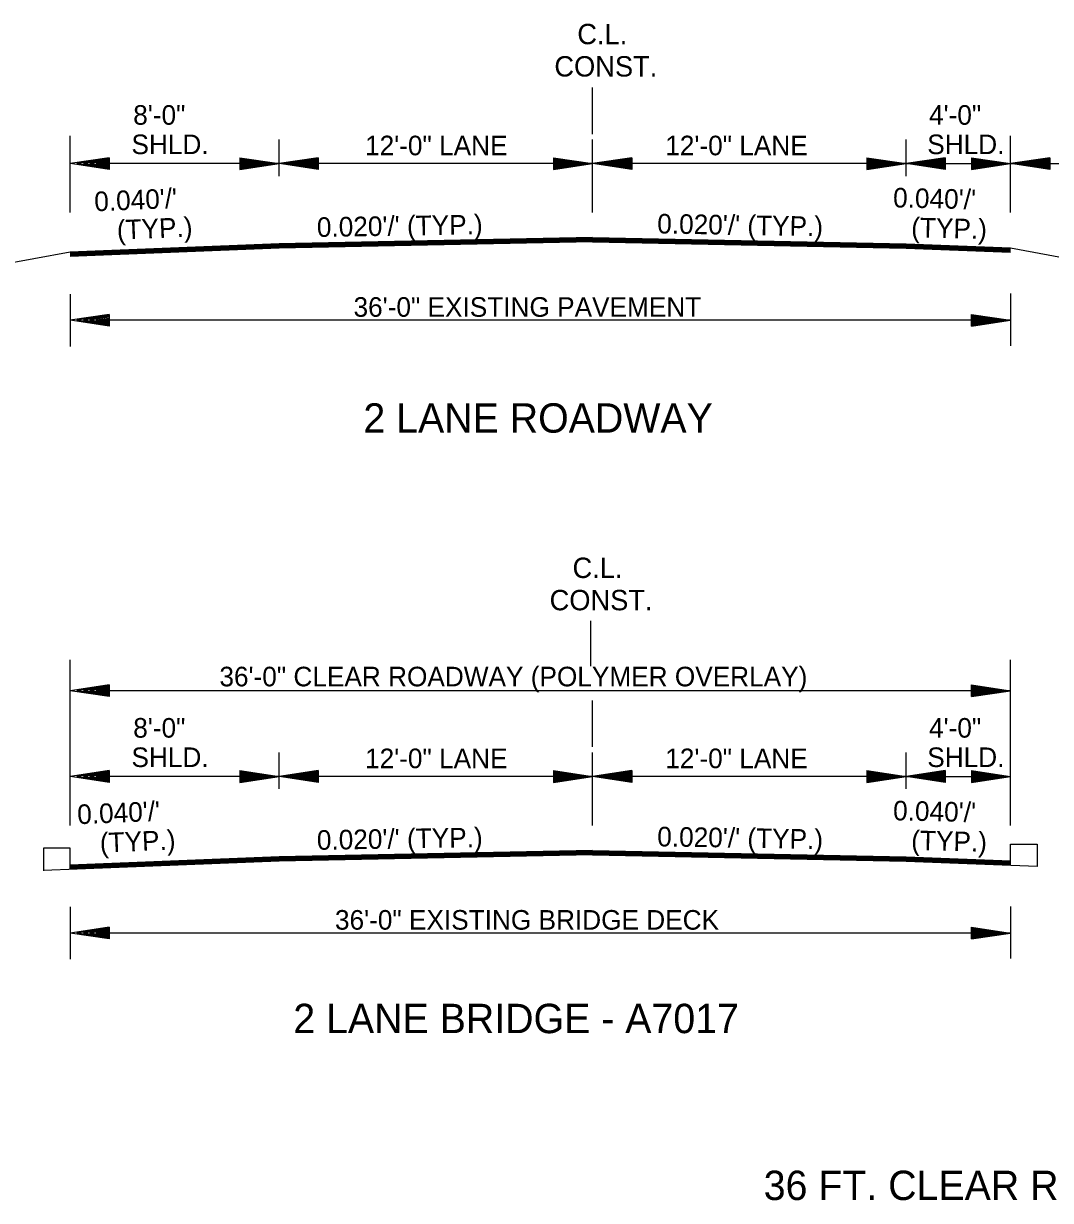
# Model space of a CAD drawing. Extents: x 544199 to 1930787, y -1968972 to 596640.
# Drawn here: x 546320.4 to 546713.5, y -1948256.2 to -1947805.6 of the extents above; entities that cross this region are included whole.
import ezdxf

# ---------------------------------------------------------------- set-up
doc = ezdxf.new("R2010")
doc.units = 0
doc.layers.add('R_Border', color=7, linetype='Continuous')
doc.layers.add('R_Draft', color=7, linetype='Continuous')

msp = doc.modelspace()

# ---------------------------------------------------------------- linework, layer by layer
at = {"layer": 'R_Border'}
for p, q in [((546418.19, -1947889.93), (546338.19, -1947893.13)), ((546418.19, -1947890.23), (546338.19, -1947893.43)), ((546418.19, -1947890.53), (546338.19, -1947893.73)), ((546418.19, -1947890.83), (546338.19, -1947894.03)), ((546418.19, -1947891.13), (546338.19, -1947894.33)), ((546418.19, -1947891.43), (546338.19, -1947894.63)), ((546418.19, -1947891.6), (546338.19, -1947894.8)), ((546658.19, -1947889.93), (546698.19, -1947891.53)), ((546658.19, -1947890.23), (546698.19, -1947891.83)), ((546658.19, -1947890.53), (546698.19, -1947892.13)), ((546658.19, -1947890.83), (546698.19, -1947892.43)), ((546658.19, -1947891.13), (546698.19, -1947892.73)), ((546658.19, -1947891.43), (546698.19, -1947893.03)), ((546658.19, -1947891.6), (546698.19, -1947893.2)), ((546338.19, -1948121.35), (546328.02, -1948121.35)), ((546328.02, -1948121.35), (546328.02, -1948129.97)), ((546338.19, -1948129.26), (546338.19, -1948121.35)), ((546698.19, -1948127.66), (546698.19, -1948119.75)), ((546698.19, -1948119.75), (546708.36, -1948119.75)), ((546708.36, -1948119.75), (546708.36, -1948128.37)), ((546418.19, -1948124.56), (546338.19, -1948127.76)), ((546418.19, -1948124.86), (546338.19, -1948128.06)), ((546418.19, -1948125.16), (546338.19, -1948128.36)), ((546418.19, -1948125.46), (546338.19, -1948128.66)), ((546418.19, -1948125.76), (546338.19, -1948128.96)), ((546658.19, -1948124.56), (546698.19, -1948126.16)), ((546658.19, -1948124.86), (546698.19, -1948126.46)), ((546658.19, -1948125.16), (546698.19, -1948126.76)), ((546658.19, -1948125.46), (546698.19, -1948127.06)), ((546658.19, -1948125.76), (546698.19, -1948127.36)), ((546418.19, -1948126.23), (546328.02, -1948129.84)), ((546418.19, -1948126.06), (546338.19, -1948129.26)), ((546658.19, -1948126.06), (546698.19, -1948127.66)), ((546658.19, -1948126.23), (546708.36, -1948128.24))]:
    msp.add_line(p, q, dxfattribs=at)
at = {"layer": 'R_Draft'}
for p, q in [((546538.19, -1947839.93), (546538.19, -1947830.12)), ((546538.19, -1947847.91), (546538.19, -1947839.93)), ((546338.19, -1947877.99), (546338.19, -1947848.64)), ((546418.19, -1947864.01), (546418.19, -1947850.04)), ((546538.19, -1947877.99), (546538.19, -1947850.04)), ((546658.19, -1947864.01), (546658.19, -1947850.04)), ((546698.19, -1947877.99), (546698.19, -1947848.64)), ((546353.19, -1947856.98), (546338.19, -1947859.23)), ((546353.19, -1947861.48), (546338.19, -1947859.23)), ((546353.19, -1947857.35), (546340.7, -1947859.23)), ((546353.19, -1947861.1), (546340.7, -1947859.23)), ((546353.19, -1947857.73), (546343.28, -1947859.23)), ((546353.19, -1947860.72), (546343.28, -1947859.23)), ((546353.19, -1947858.11), (546345.77, -1947859.23)), ((546353.19, -1947860.34), (546345.77, -1947859.23)), ((546418.19, -1947859.23), (546348.19, -1947859.23)), ((546353.19, -1947858.5), (546348.32, -1947859.23)), ((546353.19, -1947859.96), (546348.32, -1947859.23)), ((546353.19, -1947858.87), (546350.82, -1947859.23)), ((546353.19, -1947859.58), (546350.82, -1947859.23)), ((546353.19, -1947856.98), (546353.19, -1947861.48)), ((546403.19, -1947856.98), (546418.19, -1947859.23)), ((546403.19, -1947856.98), (546403.19, -1947861.48)), ((546403.19, -1947857.35), (546415.69, -1947859.23)), ((546403.19, -1947857.73), (546413.11, -1947859.23)), ((546403.19, -1947858.11), (546410.61, -1947859.23)), ((546403.19, -1947858.5), (546408.07, -1947859.23)), ((546403.19, -1947858.87), (546405.56, -1947859.23)), ((546403.19, -1947861.48), (546418.19, -1947859.23)), ((546403.19, -1947859.96), (546408.07, -1947859.23)), ((546403.19, -1947860.72), (546413.11, -1947859.23)), ((546403.19, -1947861.1), (546415.69, -1947859.23)), ((546403.19, -1947860.34), (546410.61, -1947859.23)), ((546403.19, -1947859.58), (546405.56, -1947859.23)), ((546433.19, -1947856.98), (546418.19, -1947859.23)), ((546538.19, -1947859.23), (546418.19, -1947859.23)), ((546433.19, -1947861.48), (546418.19, -1947859.23)), ((546433.19, -1947857.35), (546420.7, -1947859.23)), ((546433.19, -1947861.1), (546420.7, -1947859.23)), ((546433.19, -1947857.73), (546423.28, -1947859.23)), ((546433.19, -1947860.72), (546423.28, -1947859.23)), ((546433.19, -1947858.11), (546425.77, -1947859.23)), ((546433.19, -1947860.34), (546425.77, -1947859.23)), ((546433.19, -1947858.5), (546428.32, -1947859.23)), ((546433.19, -1947859.96), (546428.32, -1947859.23)), ((546433.19, -1947858.87), (546430.82, -1947859.23)), ((546433.19, -1947859.58), (546430.82, -1947859.23)), ((546433.19, -1947856.98), (546433.19, -1947861.48)), ((546523.19, -1947856.98), (546538.19, -1947859.23)), ((546523.19, -1947856.98), (546523.19, -1947861.48)), ((546523.19, -1947857.35), (546535.69, -1947859.23)), ((546523.19, -1947857.73), (546533.11, -1947859.23)), ((546523.19, -1947858.11), (546530.61, -1947859.23)), ((546523.19, -1947858.5), (546528.07, -1947859.23)), ((546523.19, -1947858.87), (546525.56, -1947859.23)), ((546523.19, -1947861.48), (546538.19, -1947859.23)), ((546523.19, -1947859.96), (546528.07, -1947859.23)), ((546523.19, -1947860.72), (546533.11, -1947859.23)), ((546523.19, -1947861.1), (546535.69, -1947859.23)), ((546523.19, -1947860.34), (546530.61, -1947859.23)), ((546523.19, -1947859.58), (546525.56, -1947859.23)), ((546553.19, -1947856.98), (546538.19, -1947859.23)), ((546658.19, -1947859.23), (546538.19, -1947859.23)), ((546553.19, -1947861.48), (546538.19, -1947859.23)), ((546553.19, -1947857.35), (546540.7, -1947859.23)), ((546553.19, -1947861.1), (546540.7, -1947859.23)), ((546553.19, -1947857.73), (546543.28, -1947859.23)), ((546553.19, -1947860.72), (546543.28, -1947859.23)), ((546553.19, -1947858.11), (546545.77, -1947859.23)), ((546553.19, -1947860.34), (546545.77, -1947859.23)), ((546553.19, -1947858.5), (546548.32, -1947859.23)), ((546553.19, -1947859.96), (546548.32, -1947859.23)), ((546553.19, -1947858.87), (546550.82, -1947859.23)), ((546553.19, -1947859.58), (546550.82, -1947859.23)), ((546553.19, -1947856.98), (546553.19, -1947861.48)), ((546643.19, -1947856.98), (546658.19, -1947859.23)), ((546643.19, -1947856.98), (546643.19, -1947861.48)), ((546643.19, -1947857.35), (546655.69, -1947859.23)), ((546643.19, -1947857.73), (546653.11, -1947859.23)), ((546643.19, -1947858.11), (546650.61, -1947859.23)), ((546643.19, -1947858.5), (546648.07, -1947859.23)), ((546643.19, -1947858.87), (546645.56, -1947859.23)), ((546643.19, -1947861.48), (546658.19, -1947859.23)), ((546643.19, -1947859.96), (546648.07, -1947859.23)), ((546643.19, -1947860.72), (546653.11, -1947859.23)), ((546643.19, -1947861.1), (546655.69, -1947859.23)), ((546643.19, -1947860.34), (546650.61, -1947859.23)), ((546643.19, -1947859.58), (546645.56, -1947859.23)), ((546673.19, -1947856.98), (546658.19, -1947859.23)), ((546658.19, -1947859.23), (546698.19, -1947859.23)), ((546673.19, -1947861.48), (546658.19, -1947859.23)), ((546673.19, -1947857.35), (546660.7, -1947859.23)), ((546673.19, -1947861.1), (546660.7, -1947859.23)), ((546673.19, -1947857.73), (546663.28, -1947859.23)), ((546673.19, -1947860.72), (546663.28, -1947859.23)), ((546673.19, -1947858.11), (546665.77, -1947859.23)), ((546673.19, -1947860.34), (546665.77, -1947859.23)), ((546673.19, -1947858.5), (546668.32, -1947859.23)), ((546673.19, -1947859.96), (546668.32, -1947859.23)), ((546673.19, -1947858.87), (546670.82, -1947859.23)), ((546673.19, -1947859.58), (546670.82, -1947859.23)), ((546673.19, -1947856.98), (546673.19, -1947861.48)), ((546683.19, -1947856.98), (546698.19, -1947859.23)), ((546683.19, -1947856.98), (546683.19, -1947861.48)), ((546683.19, -1947857.35), (546695.69, -1947859.23)), ((546683.19, -1947857.73), (546693.11, -1947859.23)), ((546683.19, -1947858.11), (546690.61, -1947859.23)), ((546683.19, -1947858.5), (546688.07, -1947859.23)), ((546683.19, -1947858.87), (546685.56, -1947859.23)), ((546683.19, -1947861.48), (546698.19, -1947859.23)), ((546683.19, -1947859.96), (546688.07, -1947859.23)), ((546683.19, -1947860.72), (546693.11, -1947859.23)), ((546683.19, -1947861.1), (546695.69, -1947859.23)), ((546683.19, -1947860.34), (546690.61, -1947859.23)), ((546683.19, -1947859.58), (546685.56, -1947859.23)), ((546713.19, -1947856.98), (546698.19, -1947859.23)), ((546698.19, -1947859.23), (546889.49, -1947859.23)), ((546713.19, -1947861.48), (546698.19, -1947859.23)), ((546713.19, -1947857.35), (546700.7, -1947859.23)), ((546713.19, -1947861.1), (546700.7, -1947859.23)), ((546713.19, -1947857.73), (546703.28, -1947859.23)), ((546713.19, -1947860.72), (546703.28, -1947859.23)), ((546713.19, -1947858.11), (546705.77, -1947859.23)), ((546713.19, -1947860.34), (546705.77, -1947859.23)), ((546713.19, -1947858.5), (546708.32, -1947859.23)), ((546713.19, -1947859.96), (546708.32, -1947859.23)), ((546713.19, -1947858.87), (546710.82, -1947859.23)), ((546713.19, -1947859.58), (546710.82, -1947859.23)), ((546713.19, -1947856.98), (546713.19, -1947861.48)), ((546538.19, -1947887.53), (546418.19, -1947889.93)), ((546538.19, -1947887.83), (546418.19, -1947890.23)), ((546538.19, -1947888.13), (546418.19, -1947890.53)), ((546538.19, -1947888.43), (546418.19, -1947890.83)), ((546538.19, -1947888.73), (546418.19, -1947891.13)), ((546538.19, -1947889.03), (546418.19, -1947891.43)), ((546538.19, -1947889.2), (546418.19, -1947891.6)), ((546538.19, -1947887.53), (546658.19, -1947889.93)), ((546538.19, -1947887.83), (546658.19, -1947890.23)), ((546538.19, -1947888.13), (546658.19, -1947890.53)), ((546538.19, -1947888.43), (546658.19, -1947890.83)), ((546538.19, -1947888.73), (546658.19, -1947891.13)), ((546538.19, -1947889.03), (546658.19, -1947891.43)), ((546538.19, -1947889.2), (546658.19, -1947891.6)), ((546698.19, -1947891.53), (546792.89, -1947908.93)), ((546338.19, -1947893.13), (546238.12, -1947911.51)), ((546338.19, -1947909.19), (546338.19, -1947929.19)), ((546698.19, -1947908.94), (546698.19, -1947928.94)), ((546353.19, -1947916.94), (546338.19, -1947919.19)), ((546353.19, -1947917.32), (546340.7, -1947919.19)), ((546353.19, -1947917.7), (546343.28, -1947919.19)), ((546353.19, -1947918.08), (546345.77, -1947919.19)), ((546353.19, -1947918.47), (546348.32, -1947919.19)), ((546353.19, -1947916.94), (546353.19, -1947921.44)), ((546683.19, -1947916.94), (546698.19, -1947919.19)), ((546683.19, -1947921.44), (546683.19, -1947916.94)), ((546683.19, -1947917.32), (546695.69, -1947919.19)), ((546683.19, -1947917.7), (546693.11, -1947919.19)), ((546683.19, -1947918.08), (546690.61, -1947919.19)), ((546683.19, -1947918.46), (546688.07, -1947919.19)), ((546353.19, -1947921.44), (546338.19, -1947919.19)), ((546353.19, -1947921.07), (546340.7, -1947919.19)), ((546353.19, -1947920.69), (546343.28, -1947919.19)), ((546353.19, -1947920.31), (546345.77, -1947919.19)), ((546698.19, -1947919.19), (546348.19, -1947919.19)), ((546353.19, -1947919.93), (546348.32, -1947919.19)), ((546353.19, -1947918.84), (546350.82, -1947919.19)), ((546353.19, -1947919.55), (546350.82, -1947919.19)), ((546683.19, -1947918.84), (546685.56, -1947919.19)), ((546683.19, -1947921.44), (546698.19, -1947919.19)), ((546683.19, -1947919.92), (546688.07, -1947919.19)), ((546683.19, -1947920.69), (546693.11, -1947919.19)), ((546683.19, -1947921.07), (546695.69, -1947919.19)), ((546683.19, -1947920.31), (546690.61, -1947919.19)), ((546683.19, -1947919.55), (546685.56, -1947919.19)), ((546537.57, -1948051.66), (546537.57, -1948034.33)), ((546338.19, -1948112.61), (546338.19, -1948049.2)), ((546698.19, -1948112.61), (546698.19, -1948049.2)), ((546353.19, -1948058.77), (546338.19, -1948061.02)), ((546353.19, -1948063.27), (546338.19, -1948061.02)), ((546353.19, -1948059.14), (546340.7, -1948061.02)), ((546353.19, -1948062.89), (546340.7, -1948061.02)), ((546353.19, -1948059.52), (546343.28, -1948061.02)), ((546353.19, -1948062.51), (546343.28, -1948061.02)), ((546353.19, -1948059.9), (546345.77, -1948061.02)), ((546353.19, -1948062.13), (546345.77, -1948061.02)), ((546698.19, -1948061.02), (546348.19, -1948061.02)), ((546353.19, -1948060.29), (546348.32, -1948061.02)), ((546353.19, -1948061.75), (546348.32, -1948061.02)), ((546353.19, -1948060.66), (546350.82, -1948061.02)), ((546353.19, -1948061.37), (546350.82, -1948061.02)), ((546353.19, -1948058.77), (546353.19, -1948063.27)), ((546683.19, -1948058.77), (546698.19, -1948061.02)), ((546683.19, -1948063.27), (546683.19, -1948058.77)), ((546683.19, -1948059.14), (546695.69, -1948061.02)), ((546683.19, -1948059.52), (546693.11, -1948061.02)), ((546683.19, -1948059.9), (546690.61, -1948061.02)), ((546683.19, -1948060.28), (546688.07, -1948061.02)), ((546683.19, -1948060.66), (546685.56, -1948061.02)), ((546683.19, -1948063.27), (546698.19, -1948061.02)), ((546683.19, -1948061.74), (546688.07, -1948061.02)), ((546683.19, -1948062.51), (546693.11, -1948061.02)), ((546683.19, -1948062.89), (546695.69, -1948061.02)), ((546683.19, -1948062.13), (546690.61, -1948061.02)), ((546683.19, -1948061.37), (546685.56, -1948061.02)), ((546538.19, -1948074.55), (546538.19, -1948064.74)), ((546538.19, -1948082.54), (546538.19, -1948074.55)), ((546418.19, -1948098.64), (546418.19, -1948084.66)), ((546538.19, -1948112.61), (546538.19, -1948084.66)), ((546658.19, -1948098.64), (546658.19, -1948084.66)), ((546353.19, -1948091.6), (546338.19, -1948093.85)), ((546353.19, -1948096.1), (546338.19, -1948093.85)), ((546353.19, -1948091.97), (546340.7, -1948093.85)), ((546353.19, -1948095.72), (546340.7, -1948093.85)), ((546353.19, -1948092.36), (546343.28, -1948093.85)), ((546353.19, -1948095.34), (546343.28, -1948093.85)), ((546353.19, -1948092.73), (546345.77, -1948093.85)), ((546353.19, -1948094.97), (546345.77, -1948093.85)), ((546418.19, -1948093.85), (546348.19, -1948093.85)), ((546353.19, -1948093.12), (546348.32, -1948093.85)), ((546353.19, -1948094.58), (546348.32, -1948093.85)), ((546353.19, -1948093.5), (546350.82, -1948093.85)), ((546353.19, -1948094.2), (546350.82, -1948093.85)), ((546353.19, -1948091.6), (546353.19, -1948096.1)), ((546403.19, -1948091.6), (546418.19, -1948093.85)), ((546403.19, -1948091.6), (546403.19, -1948096.1)), ((546403.19, -1948091.97), (546415.69, -1948093.85)), ((546403.19, -1948092.36), (546413.11, -1948093.85)), ((546403.19, -1948092.73), (546410.61, -1948093.85)), ((546403.19, -1948093.12), (546408.07, -1948093.85)), ((546403.19, -1948093.5), (546405.56, -1948093.85)), ((546403.19, -1948096.1), (546418.19, -1948093.85)), ((546403.19, -1948094.58), (546408.07, -1948093.85)), ((546403.19, -1948095.34), (546413.11, -1948093.85)), ((546403.19, -1948095.72), (546415.69, -1948093.85)), ((546403.19, -1948094.97), (546410.61, -1948093.85)), ((546403.19, -1948094.2), (546405.56, -1948093.85)), ((546433.19, -1948091.6), (546418.19, -1948093.85)), ((546538.19, -1948093.85), (546418.19, -1948093.85)), ((546433.19, -1948096.1), (546418.19, -1948093.85)), ((546433.19, -1948091.97), (546420.7, -1948093.85)), ((546433.19, -1948095.72), (546420.7, -1948093.85)), ((546433.19, -1948092.36), (546423.28, -1948093.85)), ((546433.19, -1948095.34), (546423.28, -1948093.85)), ((546433.19, -1948092.73), (546425.77, -1948093.85)), ((546433.19, -1948094.97), (546425.77, -1948093.85)), ((546433.19, -1948093.12), (546428.32, -1948093.85)), ((546433.19, -1948094.58), (546428.32, -1948093.85)), ((546433.19, -1948093.5), (546430.82, -1948093.85)), ((546433.19, -1948094.2), (546430.82, -1948093.85)), ((546433.19, -1948091.6), (546433.19, -1948096.1)), ((546523.19, -1948091.6), (546538.19, -1948093.85)), ((546523.19, -1948091.6), (546523.19, -1948096.1)), ((546523.19, -1948091.97), (546535.69, -1948093.85)), ((546523.19, -1948092.36), (546533.11, -1948093.85)), ((546523.19, -1948092.73), (546530.61, -1948093.85)), ((546523.19, -1948093.12), (546528.07, -1948093.85)), ((546523.19, -1948093.5), (546525.56, -1948093.85)), ((546523.19, -1948096.1), (546538.19, -1948093.85)), ((546523.19, -1948094.58), (546528.07, -1948093.85)), ((546523.19, -1948095.34), (546533.11, -1948093.85)), ((546523.19, -1948095.72), (546535.69, -1948093.85)), ((546523.19, -1948094.97), (546530.61, -1948093.85)), ((546523.19, -1948094.2), (546525.56, -1948093.85)), ((546553.19, -1948091.6), (546538.19, -1948093.85)), ((546658.19, -1948093.85), (546538.19, -1948093.85)), ((546553.19, -1948096.1), (546538.19, -1948093.85)), ((546553.19, -1948091.97), (546540.7, -1948093.85)), ((546553.19, -1948095.72), (546540.7, -1948093.85)), ((546553.19, -1948092.36), (546543.28, -1948093.85)), ((546553.19, -1948095.34), (546543.28, -1948093.85)), ((546553.19, -1948092.73), (546545.77, -1948093.85)), ((546553.19, -1948094.97), (546545.77, -1948093.85)), ((546553.19, -1948093.12), (546548.32, -1948093.85)), ((546553.19, -1948094.58), (546548.32, -1948093.85)), ((546553.19, -1948093.5), (546550.82, -1948093.85)), ((546553.19, -1948094.2), (546550.82, -1948093.85)), ((546553.19, -1948091.6), (546553.19, -1948096.1)), ((546643.19, -1948091.6), (546658.19, -1948093.85)), ((546643.19, -1948091.6), (546643.19, -1948096.1)), ((546643.19, -1948091.97), (546655.69, -1948093.85)), ((546643.19, -1948092.36), (546653.11, -1948093.85)), ((546643.19, -1948092.73), (546650.61, -1948093.85)), ((546643.19, -1948093.12), (546648.07, -1948093.85)), ((546643.19, -1948093.5), (546645.56, -1948093.85)), ((546643.19, -1948096.1), (546658.19, -1948093.85)), ((546643.19, -1948094.58), (546648.07, -1948093.85)), ((546643.19, -1948095.34), (546653.11, -1948093.85)), ((546643.19, -1948095.72), (546655.69, -1948093.85)), ((546643.19, -1948094.97), (546650.61, -1948093.85)), ((546643.19, -1948094.2), (546645.56, -1948093.85)), ((546673.19, -1948091.6), (546658.19, -1948093.85)), ((546658.19, -1948093.85), (546698.19, -1948093.85)), ((546673.19, -1948096.1), (546658.19, -1948093.85)), ((546673.19, -1948091.97), (546660.7, -1948093.85)), ((546673.19, -1948095.72), (546660.7, -1948093.85)), ((546673.19, -1948092.36), (546663.28, -1948093.85)), ((546673.19, -1948095.34), (546663.28, -1948093.85)), ((546673.19, -1948092.73), (546665.77, -1948093.85)), ((546673.19, -1948094.97), (546665.77, -1948093.85)), ((546673.19, -1948093.12), (546668.32, -1948093.85)), ((546673.19, -1948094.58), (546668.32, -1948093.85)), ((546673.19, -1948093.5), (546670.82, -1948093.85)), ((546673.19, -1948094.2), (546670.82, -1948093.85)), ((546673.19, -1948091.6), (546673.19, -1948096.1)), ((546683.19, -1948091.6), (546698.19, -1948093.85)), ((546683.19, -1948091.6), (546683.19, -1948096.1)), ((546683.19, -1948091.97), (546695.69, -1948093.85)), ((546683.19, -1948092.36), (546693.11, -1948093.85)), ((546683.19, -1948092.73), (546690.61, -1948093.85)), ((546683.19, -1948093.12), (546688.07, -1948093.85)), ((546683.19, -1948093.5), (546685.56, -1948093.85)), ((546683.19, -1948096.1), (546698.19, -1948093.85)), ((546683.19, -1948094.58), (546688.07, -1948093.85)), ((546683.19, -1948095.34), (546693.11, -1948093.85)), ((546683.19, -1948095.72), (546695.69, -1948093.85)), ((546683.19, -1948094.97), (546690.61, -1948093.85)), ((546683.19, -1948094.2), (546685.56, -1948093.85)), ((546538.19, -1948122.16), (546418.19, -1948124.56)), ((546538.19, -1948122.46), (546418.19, -1948124.86)), ((546538.19, -1948122.76), (546418.19, -1948125.16)), ((546538.19, -1948123.06), (546418.19, -1948125.46)), ((546538.19, -1948123.36), (546418.19, -1948125.76)), ((546538.19, -1948123.66), (546418.19, -1948126.06)), ((546538.19, -1948123.83), (546418.19, -1948126.23)), ((546538.19, -1948122.16), (546658.19, -1948124.56)), ((546538.19, -1948122.46), (546658.19, -1948124.86)), ((546538.19, -1948122.76), (546658.19, -1948125.16)), ((546538.19, -1948123.06), (546658.19, -1948125.46)), ((546538.19, -1948123.36), (546658.19, -1948125.76)), ((546538.19, -1948123.66), (546658.19, -1948126.06)), ((546538.19, -1948123.83), (546658.19, -1948126.23)), ((546338.19, -1948143.82), (546338.19, -1948163.82)), ((546698.19, -1948143.57), (546698.19, -1948163.57)), ((546353.19, -1948151.57), (546338.19, -1948153.82)), ((546353.19, -1948151.94), (546340.7, -1948153.82)), ((546353.19, -1948152.33), (546343.28, -1948153.82)), ((546353.19, -1948152.7), (546345.77, -1948153.82)), ((546353.19, -1948151.57), (546353.19, -1948156.07)), ((546683.19, -1948151.57), (546698.19, -1948153.82)), ((546683.19, -1948156.07), (546683.19, -1948151.57)), ((546683.19, -1948151.94), (546695.69, -1948153.82)), ((546683.19, -1948152.33), (546693.11, -1948153.82)), ((546683.19, -1948152.7), (546690.61, -1948153.82)), ((546353.19, -1948156.07), (546338.19, -1948153.82)), ((546353.19, -1948155.69), (546340.7, -1948153.82)), ((546353.19, -1948155.31), (546343.28, -1948153.82)), ((546353.19, -1948154.94), (546345.77, -1948153.82)), ((546698.19, -1948153.82), (546348.19, -1948153.82)), ((546353.19, -1948153.09), (546348.32, -1948153.82)), ((546353.19, -1948154.55), (546348.32, -1948153.82)), ((546353.19, -1948153.47), (546350.82, -1948153.82)), ((546353.19, -1948154.17), (546350.82, -1948153.82)), ((546683.19, -1948153.08), (546688.07, -1948153.82)), ((546683.19, -1948153.47), (546685.56, -1948153.82)), ((546683.19, -1948156.07), (546698.19, -1948153.82)), ((546683.19, -1948154.55), (546688.07, -1948153.82)), ((546683.19, -1948155.31), (546693.11, -1948153.82)), ((546683.19, -1948155.69), (546695.69, -1948153.82)), ((546683.19, -1948154.94), (546690.61, -1948153.82)), ((546683.19, -1948154.17), (546685.56, -1948153.82))]:
    msp.add_line(p, q, dxfattribs=at)

# ---------------------------------------------------------------- texts
for s, height, p in [('C.L.', 7.8, (546532.34, -1947813.53)), ('CONST.', 7.8, (546523.56, -1947825.9)), ('8\'-0"', 7.5, (546362.35, -1947844.36)), ('4\'-0"', 7.5, (546666.98, -1947844.36)), ('SHLD.', 7.5, (546361.67, -1947855.61)), ('12\'-0" LANE', 7.5, (546451.09, -1947856.05)), ('12\'-0" LANE', 7.5, (546566.01, -1947856.05)), ('SHLD.', 7.5, (546666.3, -1947855.61)), ('36\'-0" EXISTING PAVEMENT', 7.5, (546446.68, -1947917.87)), ('2 LANE ROADWAY', 11.25, (546450.46, -1947962.24)), ('C.L.', 7.8, (546530.52, -1948017.87)), ('CONST.', 7.8, (546521.74, -1948030.23)), ('36\'-0" CLEAR ROADWAY (POLYMER OVERLAY)', 7.5, (546395.34, -1948059.35)), ('8\'-0"', 7.5, (546362.35, -1948078.99)), ('4\'-0"', 7.5, (546666.98, -1948078.99)), ('SHLD.', 7.5, (546361.67, -1948090.24)), ('12\'-0" LANE', 7.5, (546451.09, -1948090.68)), ('12\'-0" LANE', 7.5, (546566.01, -1948090.68)), ('SHLD.', 7.5, (546666.3, -1948090.24)), ('36\'-0" EXISTING BRIDGE DECK', 7.5, (546439.57, -1948152.5)), ('2 LANE BRIDGE - A7017', 11.25, (546423.62, -1948192.12)), ('36 FT. CLEAR ROADWAY BRIDGES - POLYMER OVERLAY', 11.25, (546603.69, -1948256.01))]:
    msp.add_text(s, height=height, dxfattribs=at).set_placement(p)
for s, rotation, p in [("  0.040'/'", 2.448, (546342.03, -1947877.76)), ("0.040'/'", 358.6816, (546653.15, -1947875.98)), (' (TYP.)', 2.448, (546353.45, -1947888.53)), ("0.020'/' (TYP.)", 0.9719, (546432.71, -1947887.33)), ("0.020'/' (TYP.)", 359.0281, (546562.89, -1947885.96)), ('(TYP.)', 358.6816, (546660.1, -1947887.39)), ("  0.040'/'", 2.448, (546335.51, -1948112.39)), ("0.040'/'", 358.6816, (546653.15, -1948110.61)), (' (TYP.)', 2.448, (546346.94, -1948123.16)), ("0.020'/' (TYP.)", 0.9719, (546432.71, -1948121.95)), ("0.020'/' (TYP.)", 359.0281, (546562.89, -1948120.58)), ('(TYP.)', 358.6816, (546660.1, -1948122.02))]:
    msp.add_text(s, height=7.5, rotation=rotation, dxfattribs=at).set_placement(p)

doc.saveas('drawing.dxf')
